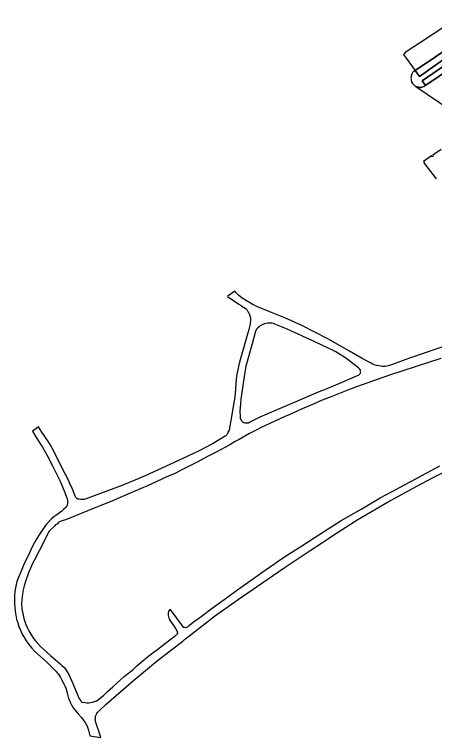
# Model space of a CAD drawing. Extents: x 529240 to 530363, y 179600 to 180767.
# Drawn here: x 529239.8 to 529481.4, y 179600.1 to 180016.5 of the extents above; entities that cross this region are included whole.
import ezdxf

# ---------------------------------------------------------------- set-up
doc = ezdxf.new("R2010")
doc.units = 0
for name, color, linetype in [('General surface', 7, 'Continuous'), ('Path', 7, 'Continuous'), ('Road Or Track', 7, 'Continuous'), ('Roadside', 7, 'Continuous'), ('Unclassified', 7, 'Continuous')]:
    doc.layers.add(name, color=color, linetype=linetype)

msp = doc.modelspace()

# ---------------------------------------------------------------- linework, layer by layer
at = {"layer": 'General surface'}
msp.add_lwpolyline([(529716, 180154.06), (529589.65, 180066.45), (529500, 180004.5), (529497.55, 180002.65), (529493.63, 180000), (529470.3, 179984.2), (529472.8, 179980.7), (529498.55, 179999.05), (529500, 180000), (529578.2, 180053.9), (529716, 180149.52)], close=True, dxfattribs=at)
msp.add_lwpolyline([(529500, 180018.5), (529488.6, 180010.4), (529472.7, 180000), (529464.5, 179994.65), (529464.2, 179994.1), (529463.5, 179993.5), (529470.3, 179984.2), (529493.63, 180000), (529497.55, 180002.65), (529500, 180004.5), (529589.65, 180066.45)], dxfattribs=at)
at = {"layer": 'Path'}
for points in [[(529498.55, 179999.05), (529472.8, 179980.7), (529470.3, 179984.2), (529469.8, 179983.9), (529469.4, 179983.6), (529469, 179983.2), (529468.75, 179982.8), (529468.4, 179982.2), (529468.05, 179981.55), (529467.95, 179980.9), (529467.9, 179980.2), (529467.8, 179979.6), (529467.9, 179979.05), (529468, 179978.4), (529468.2, 179977.9), (529468.4, 179977.3), (529468.75, 179976.8), (529469.05, 179976.3), (529470, 179975.5), (529470.27, 179975.31), (529470.5, 179975.15), (529470.62, 179975.07), (529471.05, 179974.8), (529471.7, 179974.65), (529472.35, 179974.55), (529472.95, 179974.5), (529473.6, 179974.5), (529474.2, 179974.6), (529474.8, 179974.8), (529475.4, 179975.05), (529475.9, 179975.3), (529476.2, 179975.55), (529474.4, 179978.25), (529500, 179995.9)], [(529485.2, 179938.75), (529480.5, 179935.55), (529480.8, 179935.05), (529480, 179934.5), (529479.65, 179935), (529475, 179931.8), (529475.4, 179931.25), (529475.2, 179931.1), (529482.4, 179921.8)], [(529486.75, 179825.3), (529481.05, 179823.4), (529476, 179821.6), (529467.05, 179818.65), (529456.6, 179814.8), (529453.9, 179813.9), (529453.05, 179813.8), (529451.4, 179813.8), (529450.6, 179813.9), (529449.35, 179814.1), (529448, 179814.4), (529446.8, 179814.75), (529445.6, 179815.25), (529444.5, 179815.8), (529443.4, 179816.4), (529439.75, 179818.4), (529436.2, 179820.55), (529432.6, 179822.65), (529420.05, 179829.7), (529405, 179837.4), (529395.4, 179841.8), (529387.55, 179844.8), (529379.55, 179848.05), (529376.55, 179849.6), (529373.6, 179851.3), (529370.8, 179853.15), (529368.6, 179854.9), (529367.1, 179856.4), (529366.6, 179857.1), (529363.35, 179854.8), (529362.4, 179854.1), (529368.8, 179849.75), (529370.2, 179848.9), (529371.35, 179848), (529371.95, 179847.7), (529372.7, 179847.2), (529372.8, 179847.05), (529373, 179846.9), (529373.35, 179846.6), (529373.6, 179846.3), (529373.8, 179845.9), (529374, 179845.65), (529374.2, 179845.3), (529374.3, 179845.15), (529374.4, 179844.9), (529374.55, 179844.7), (529374.6, 179844.5), (529374.8, 179844.25), (529375, 179843.75), (529375, 179843.55), (529375.1, 179843.3), (529375.2, 179843), (529375.2, 179842.75), (529375.35, 179842.4), (529375.4, 179842.2), (529375.5, 179842), (529375.5, 179841.8), (529375.55, 179841.5), (529375.6, 179840.75), (529375.3, 179838.1), (529374.55, 179835.1), (529369.2, 179816.25), (529368.6, 179813.75), (529367.55, 179808.3), (529367.35, 179806.2), (529367.2, 179803.75), (529366.8, 179798.3), (529366.5, 179796.2), (529365.6, 179790.8), (529364.4, 179783.55), (529363.55, 179778.6), (529363.4, 179777.9), (529363.2, 179777.2), (529362.95, 179776.6), (529362.6, 179775.9), (529362.3, 179775), (529362, 179774.6), (529361.7, 179774.25), (529361.35, 179773.9), (529360.95, 179773.7), (529353.6, 179769.3), (529346, 179765.25), (529339.4, 179762.05), (529326.6, 179756.1), (529314.9, 179750.9), (529303, 179745.9), (529300.6, 179744.9), (529285.6, 179739.3), (529281, 179737.6), (529279.8, 179737.25), (529278.9, 179737.15), (529277.95, 179737.1), (529276.75, 179737.3), (529276.2, 179737.4), (529275.7, 179737.7), (529275, 179738.3), (529274.8, 179738.75), (529272.75, 179744), (529271.8, 179745.9), (529270.75, 179748.3), (529269.1, 179751.6), (529261.4, 179766.7), (529260.9, 179767.8), (529259.95, 179769.5), (529259.35, 179770.4), (529255.4, 179776.05), (529253.6, 179779), (529250.05, 179776.55), (529252.7, 179772.4), (529255.8, 179767.3), (529258.4, 179762.9), (529261.7, 179756.5), (529265.95, 179747.7), (529268.7, 179741.3), (529269.2, 179740), (529269.95, 179738.15), (529270.15, 179737.4), (529270.3, 179736.6), (529270.35, 179735.8), (529270.35, 179735.2), (529270.3, 179734.65), (529270.15, 179734.1), (529269.95, 179733.55), (529269.7, 179733.05), (529269.35, 179732.6), (529267.95, 179731.4), (529266.95, 179730.55), (529263.5, 179728), (529262.3, 179727.2), (529261.15, 179726.3), (529258.1, 179722.9), (529254.95, 179718.4), (529252.05, 179713.75), (529250.15, 179710.4), (529247.4, 179704.3), (529245.6, 179700.65), (529243.95, 179696.9), (529241.8, 179691.8), (529241.2, 179690.05), (529240.75, 179688.3), (529240.25, 179686.4), (529240, 179684.2), (529239.8, 179681.9), (529239.75, 179679.7), (529239.8, 179677.4), (529239.95, 179675.1), (529240.2, 179672.8), (529240.55, 179670.6), (529241, 179668.3), (529241.6, 179666.2), (529242.35, 179664.1), (529243.15, 179662), (529244.05, 179660), (529245.15, 179658), (529246.5, 179655.75), (529248, 179653.65), (529249.7, 179651.6), (529251.4, 179649.65), (529258.15, 179643.65), (529261, 179640.9), (529263.7, 179638.05), (529264.4, 179637.3), (529265.15, 179636.5), (529266.2, 179634.65), (529266.9, 179633.5), (529268.2, 179631.1), (529268.8, 179629.8), (529269.3, 179628.6), (529269.8, 179626.7), (529270.2, 179624.8), (529270.7, 179623.3), (529271.15, 179621.9), (529271.75, 179620.55), (529272.6, 179618.9), (529273.6, 179617.3), (529274.6, 179615.8), (529276.35, 179613.8), (529278.1, 179611.9), (529278.95, 179610.9), (529279.75, 179609.8), (529280.5, 179608.75), (529281.5, 179606.65), (529282.3, 179604.4), (529283.2, 179601.05), (529289.5, 179600.1), (529287.8, 179605.55), (529287.6, 179605.9), (529287.15, 179607.1), (529286.75, 179608.25), (529286.6, 179608.9), (529286.4, 179609.55), (529286.3, 179610.2), (529286.2, 179610.8), (529286.35, 179611.5), (529286.4, 179612.15), (529286.6, 179612.8), (529287.2, 179614), (529287.6, 179614.55), (529288.55, 179615.55), (529292.55, 179619.25), (529298.3, 179624.25), (529308.15, 179632.9), (529320.8, 179643.5), (529330.2, 179650.8), (529336.55, 179655.55), (529337.6, 179656.5), (529339.9, 179658.3), (529351.15, 179667.05), (529352.15, 179667.9), (529354.8, 179669.9), (529359.5, 179673.3), (529367.95, 179679.3), (529394.95, 179697.8), (529409.8, 179707.8), (529417, 179712.5), (529420.5, 179714.8), (529424, 179717.3), (529437.3, 179725.75), (529454.3, 179735.6), (529473.75, 179746.2), (529481.4, 179750.3), (529492, 179755.6)], [(529485, 179818.3), (529455.5, 179808.75), (529436.55, 179802.05), (529431.9, 179800.3), (529422.4, 179796.55), (529416.75, 179794.3), (529410.9, 179791.75), (529405.2, 179789.3), (529397.35, 179785.8), (529395.4, 179784.9), (529381.4, 179778.4), (529379.1, 179777.3), (529377.2, 179776.4), (529375, 179775.2), (529369, 179771.8), (529366.8, 179770.6), (529363.6, 179768.75), (529355.75, 179764.4), (529350.8, 179761.9), (529344.8, 179758.7), (529337.6, 179755.1), (529331.55, 179752.05), (529327.5, 179750.25), (529321.75, 179747.6), (529316.3, 179745.1), (529309, 179741.9), (529300.6, 179738.3), (529295.8, 179736.3), (529289.35, 179733.75), (529285.6, 179732.25), (529269.6, 179725.75), (529266.55, 179724.65), (529265.75, 179724.3), (529265.35, 179724.05), (529264.95, 179723.75), (529264.5, 179723.25), (529263.4, 179722.5), (529262.95, 179722), (529262.2, 179721.3), (529260.4, 179719.65), (529259.8, 179718.9), (529259.4, 179718.3), (529259, 179717.6), (529256.75, 179713.15), (529251.35, 179702.5), (529250.2, 179700.25), (529249, 179697.6), (529247.9, 179694.9), (529246.05, 179689.9), (529245.4, 179687.55), (529244.8, 179685.25), (529244.4, 179682.8), (529244.15, 179681), (529243.95, 179679.2), (529243.8, 179677.3), (529244.05, 179674.25), (529244.8, 179670.5), (529245.2, 179668.7), (529245.75, 179666.9), (529246.25, 179665.2), (529247, 179663.5), (529248, 179661.55), (529249.15, 179659.65), (529250.4, 179657.8), (529251.75, 179655.9), (529253.2, 179654.2), (529254.7, 179652.5), (529260.55, 179647.3), (529265.95, 179642.55), (529267, 179641.55), (529268.1, 179640.55), (529269.1, 179639.4), (529270.15, 179637.9), (529271.1, 179636.4), (529273.4, 179631.3), (529274.75, 179627.9), (529276.15, 179624.4), (529276.8, 179622.8), (529277.3, 179622.05), (529277.95, 179621.25), (529278.15, 179620.9), (529278.6, 179620.4), (529280.4, 179620.2), (529281.4, 179620.15), (529282.5, 179620.15), (529283.5, 179620.25), (529284.7, 179620.4), (529285.8, 179620.8), (529286.9, 179621.25), (529287.9, 179621.8), (529289.35, 179623.15), (529290.95, 179624.4), (529293.35, 179626.65), (529296.3, 179629.3), (529298.8, 179631.65), (529302.95, 179635.2), (529307.8, 179639.15), (529310.1, 179641.3), (529312.4, 179643.3), (529314.8, 179645.3), (529315.35, 179645.75), (529317.8, 179647.7), (529320.3, 179649.6), (529321.2, 179650.3), (529326.6, 179654.4), (529331.7, 179658.3), (529332.2, 179658.65), (529332.35, 179658.75), (529332.6, 179659), (529332.95, 179659.3), (529333.3, 179659.65), (529333.4, 179659.8), (529333.55, 179659.9), (529333.6, 179660.1), (529333.7, 179660.3), (529333.7, 179660.55), (529333.6, 179660.65), (529333.6, 179660.9), (529333.55, 179661), (529333.5, 179661.2), (529333.4, 179661.3), (529333.3, 179661.5), (529333.2, 179661.6), (529333.1, 179661.8), (529332.2, 179663.5), (529329, 179668.3), (529328.95, 179668.45), (529328.8, 179668.9), (529328.55, 179669.55), (529328.4, 179670.3), (529328.35, 179671.2), (529328.4, 179671.9), (529328.5, 179672.7), (529329.05, 179674), (529336.8, 179663.75), (529337.4, 179663.6), (529338, 179663.55), (529338.7, 179663.65), (529339, 179663.75), (529339.4, 179663.9), (529339.6, 179664.2), (529343.3, 179667.1), (529346.35, 179669.3), (529353.4, 179674.55), (529360.4, 179679.65), (529368.8, 179685.75), (529377.2, 179691.6), (529382.15, 179695.1), (529389.6, 179700.3), (529392.3, 179702.25), (529397.75, 179705.9), (529404.6, 179710.2), (529412.2, 179715.1), (529420.15, 179720.2), (529427.8, 179725.05), (529432.15, 179727.55), (529439.55, 179731.9), (529446.3, 179735.9), (529450.15, 179738.15), (529457, 179741.8), (529466.95, 179747.15), (529468.5, 179748), (529476.15, 179752.1), (529476.95, 179752.55), (529484.5, 179756.55)]]:
    msp.add_lwpolyline(points, dxfattribs=at)
msp.add_lwpolyline([(529420.6, 179824.15), (529412.2, 179828.1), (529396.2, 179835.5), (529389.55, 179838.2), (529388.75, 179838.5), (529387.9, 179838.7), (529387, 179838.8), (529386.15, 179838.8), (529385.3, 179838.75), (529384.4, 179838.55), (529383.55, 179838.3), (529382.75, 179838.05), (529381.95, 179837.65), (529381.2, 179837.2), (529380.5, 179836.65), (529379.8, 179836.05), (529379.2, 179835.4), (529378.4, 179834.1), (529376.45, 179826.9), (529372.95, 179814), (529372.35, 179810.55), (529371.15, 179802.9), (529370, 179795), (529369.75, 179792.25), (529369.4, 179788.1), (529369.55, 179784.9), (529369.6, 179784.4), (529369.7, 179783.9), (529369.8, 179783.5), (529370.35, 179782.6), (529370.6, 179782.25), (529370.95, 179781.9), (529371.2, 179781.7), (529371.6, 179781.5), (529372.35, 179781.3), (529373.7, 179781.3), (529374.35, 179781.4), (529374.95, 179781.65), (529381.2, 179784.75), (529387.75, 179787.75), (529398.1, 179792.1), (529416.05, 179799.75), (529417.7, 179800.4), (529427, 179804.2), (529437.2, 179808.5), (529437.6, 179808.7), (529437.95, 179808.9), (529438.2, 179809.2), (529438.55, 179809.6), (529438.75, 179809.9), (529438.8, 179810.3), (529438.95, 179810.7), (529438.9, 179811.1), (529438.75, 179811.65), (529438.4, 179812.15), (529438.15, 179812.6), (529437.7, 179813), (529434.4, 179815.55), (529431.2, 179817.9), (529428.6, 179819.75), (529426.75, 179820.8), (529424.6, 179822.15), (529421.5, 179823.75)], close=True, dxfattribs=at)
at = {"layer": 'Road Or Track'}
msp.add_lwpolyline([(529716, 180141.23), (529683.6, 180118.75), (529585.2, 180050.85), (529511.83, 180000), (529500.1, 179991.8), (529500, 179991.8), (529476.4, 179975.7), (529476.2, 179975.55), (529475.9, 179975.3), (529475.4, 179975.05), (529474.8, 179974.8), (529474.2, 179974.6), (529473.6, 179974.5), (529472.95, 179974.5), (529472.35, 179974.55), (529471.7, 179974.65), (529471.05, 179974.8), (529470.62, 179975.07), (529490.91, 179961.3), (529500, 179967.55), (529547, 180000), (529678.05, 180090.8), (529716, 180117.19)], close=True, dxfattribs=at)
msp.add_lwpolyline([(529476.2, 179975.55), (529476.4, 179975.7), (529500, 179991.8), (529500.1, 179991.8), (529511.83, 180000), (529585.2, 180050.85), (529683.6, 180118.75), (529716, 180141.23)], dxfattribs=at)
at = {"layer": 'Roadside'}
msp.add_lwpolyline([(529716, 180146.12), (529696.65, 180132.75), (529612, 180073.8), (529535.1, 180020.45), (529506.1, 180000), (529500.15, 179995.9), (529500, 179995.9), (529474.4, 179978.25), (529476.2, 179975.55), (529476.4, 179975.7), (529500, 179991.8), (529500.1, 179991.8), (529511.83, 180000), (529585.2, 180050.85), (529683.6, 180118.75), (529716, 180141.23)], close=True, dxfattribs=at)
at = {"layer": 'Unclassified'}
for points in [[(529716, 180154.06), (529589.65, 180066.45), (529500, 180004.5), (529497.55, 180002.65), (529493.63, 180000), (529470.3, 179984.2)], [(529716, 180146.12), (529696.65, 180132.75), (529612, 180073.8), (529535.1, 180020.45), (529506.1, 180000), (529500.15, 179995.9), (529500, 179995.9), (529474.4, 179978.25), (529476.2, 179975.55)]]:
    msp.add_lwpolyline(points, dxfattribs=at)

doc.saveas('drawing.dxf')
